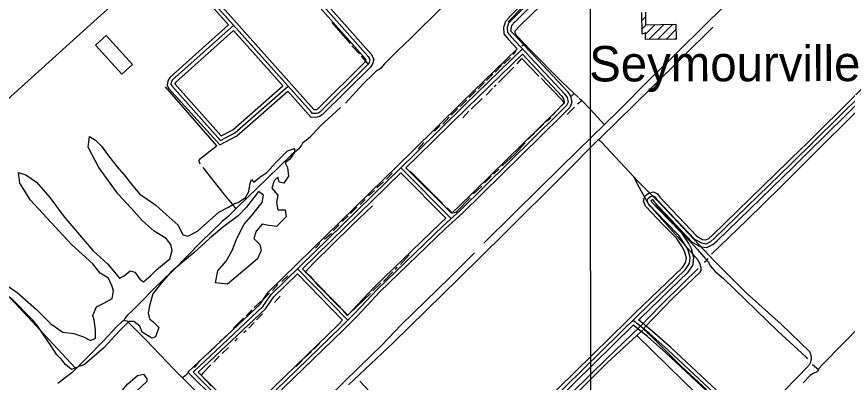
# Model space of a CAD drawing. Extents: x 3297772 to 3335630, y 634068 to 659439.
# Drawn here: x 3310052 to 3313452, y 643022 to 644520 of the extents above; entities that cross this region are included whole.
import ezdxf

# ---------------------------------------------------------------- set-up
doc = ezdxf.new("R2010")
doc.units = 0
for name, color, linetype in [('V-BLDG-OTLN', 7, 'Continuous'), ('V-DTCH-CNTR', 7, 'Continuous'), ('V-GRID-MAJR', 7, 'Continuous'), ('V-ROAD-CNTR', 7, 'Continuous'), ('V-SITE-VEGE', 7, 'Continuous'), ('V-TOPO-GNAM-IDEN', 7, 'Continuous'), ('V-TOPO-SHOR', 7, 'Continuous')]:
    doc.layers.add(name, color=color, linetype=linetype)

msp = doc.modelspace()

# ---------------------------------------------------------------- linework, layer by layer
at = {"layer": 'V-BLDG-OTLN'}
for p, q in [((3312610.9, 644503.7), (3312625.5, 644518.3)), ((3312611.9, 644469.4), (3312628.8, 644486.3)), ((3312626, 644448.1), (3312664.7, 644486.9)), ((3312638.6, 644425.4), (3312700.6, 644487.4)), ((3312674.4, 644425.9), (3312736.4, 644487.9)), ((3312710.3, 644426.4), (3312750.1, 644466.2)), ((3312746.1, 644426.9), (3312751, 644431.7))]:
    msp.add_line(p, q, dxfattribs=at)
msp.add_lwpolyline([(3312625.8, 644538.1), (3312625, 644486.4), (3312749.6, 644488.1), (3312751.1, 644427), (3312625.9, 644425.2), (3312626, 644453.5), (3312612.4, 644448.2), (3312609.9, 644537)], dxfattribs=at)
msp.add_lwpolyline([(3310374.9, 644402.9), (3310418.2, 644442), (3310525.3, 644323.4), (3310482, 644284.3)], close=True, dxfattribs=at)
at = {"layer": 'V-DTCH-CNTR'}
for points in [[(3311410.2, 643011.5), (3311593.2, 643183.4), (3311861, 643447.5), (3312048.1, 643631.6), (3312291.3, 643873), (3312433.7, 644015.9), (3312440.3, 644022.4), (3312650.7, 644229.2), (3312900.7, 644475.9)], [(3312433.7, 644015.9), (3312446.2, 644004.6), (3312577.5, 643864), (3312590.5, 643850), (3312689.2, 643750), (3312867.2, 643561.8), (3312906.2, 643519.4), (3313037, 643388.9), (3313181, 643259.9), (3313296.3, 643148.3), (3313297.8, 643145.4), (3313299.1, 643142.4), (3313300.3, 643139.3), (3313301.3, 643136.2), (3313302, 643133), (3313302.6, 643129.8), (3313303, 643126.5), (3313303.2, 643123.3), (3313303.2, 643120), (3313302.9, 643116.7), (3313302.5, 643113.5), (3313301.9, 643110.3), (3313301.1, 643107.1), (3313300.1, 643104), (3313298.9, 643100.9), (3313297.6, 643097.9), (3313296, 643095.1), (3313294.3, 643092.3), (3313292.4, 643089.6), (3313193.2, 642987.2)], [(3312624.7, 643235), (3312619.4, 643241.8), (3312622.1, 643248.6), (3312737, 643367.3), (3312849, 643474), (3312853.1, 643480.7), (3312853.2, 643490.1), (3312850.6, 643502.3), (3312841.4, 643522.7), (3312661.6, 643724.6), (3312647, 643741), (3312637.7, 643753.3), (3312602, 643815.8), (3312577.5, 643864)], [(3311878, 642498.2), (3311885, 642517), (3311891.9, 642530.4), (3311952, 642593.1), (3312187, 642822.5), (3312469.8, 643104), (3312589.9, 643214.7), (3312619.4, 643241.8)], [(3312589.9, 643214.7), (3312778, 643030.1), (3312990.2, 642823.7)], [(3312876.9, 642991.1), (3312772.2, 643087.8), (3312656.3, 643203.6), (3312624.7, 643235)]]:
    msp.add_lwpolyline(points, dxfattribs=at)
at = {"layer": 'V-GRID-MAJR'}
msp.add_spline([(3312404.5, 639457.2), (3312401.9, 642484.8), (3312396.6, 648546.2), (3312391.3, 654607.6), (3312388.7, 657641.3)], degree=3, dxfattribs=at)
at = {"layer": 'V-ROAD-CNTR'}
for points in [[(3315572.2, 647973.4), (3315184.1, 647587), (3314651, 647056.2), (3314360.3, 646769.6), (3313859.8, 646270.2), (3313523.1, 645939.8), (3313214.5, 645635.9), (3312835.3, 645263), (3312078.3, 644506.3)], [(3309326.4, 643570.3), (3309969, 644140.9), (3310396.4, 644525.1), (3310968, 645034.1), (3311417.2, 645433.8), (3312033, 645982.1), (3312324.2, 646235.2), (3312530.8, 646406.6), (3312939.4, 646738.7), (3313345.1, 647067.1), (3313626.7, 647296.1)], [(3312910.4, 645357.9), (3312824.7, 645273.6), (3312067.7, 644516.9)], [(3312766.4, 645172.9), (3312088.9, 644495.7)], [(3310924.3, 644995.6), (3311490.2, 644356.9), (3311494.3, 644349.1), (3311497.1, 644342.6), (3311494, 644332.1), (3311488, 644322.3), (3311292.3, 644129), (3311285.2, 644124.3), (3311279.4, 644123.2), (3311263.3, 644122.4), (3311257.2, 644129.1), (3310679.3, 644777)], [(3310913, 644985.6), (3311477.8, 644348.3), (3311480.7, 644342.7), (3311481.2, 644341.7), (3311480.1, 644338.3), (3311476.1, 644331.7), (3311282.8, 644140.7), (3311279.4, 644138.5), (3311277.6, 644138.1), (3311269.6, 644137.7), (3311268.4, 644139.1), (3310690.5, 644787)], [(3310935.5, 645005.5), (3311502.7, 644365.5), (3311507.9, 644355.6), (3311513, 644343.6), (3311507.8, 644326), (3311499.8, 644312.9), (3311301.7, 644117.3), (3311290.9, 644110.2), (3311281.2, 644108.3), (3311256.9, 644107.1), (3311246.1, 644119.1), (3311161.6, 644213.8)], [(3310919.4, 644485.3), (3310668.1, 644767)], [(3312078.3, 644506.3), (3312065.3, 644492.1), (3312058.9, 644473.3), (3312060.1, 644454.4), (3312075.2, 644437.1), (3312294.5, 644203.7), (3312304.2, 644188.5), (3312308.6, 644169.6), (3312302.5, 644155.7), (3312268.4, 644121), (3311866.4, 643726.4), (3311797.2, 643663.5), (3311527.6, 643403), (3311435.6, 643305.6), (3311377.8, 643247.2), (3310978.5, 642860.7), (3310773.7, 643063.9), (3311059.5, 643332.8), (3311093.2, 643381.6), (3311682.2, 643957.9), (3311886.1, 644158), (3312122, 644387.3)], [(3312067.2, 644516.4), (3312052.2, 644499.9), (3312043.8, 644475.3), (3312045.4, 644448.4), (3312064, 644427), (3312100.9, 644387.8)], [(3313271.4, 643986.9), (3313501.9, 644213.7), (3313720.9, 644439.5), (3313766.5, 644487.7), (3313793.2, 644514.8), (3313794.9, 644515.6)], [(3310919.4, 644485.3), (3310678.2, 644269.7), (3310670.2, 644256.3), (3310668, 644238.6), (3310673.9, 644227.3), (3310882.7, 643994.1)], [(3310940.6, 644484.1), (3310689.9, 644260.1), (3310684.7, 644251.3), (3310683.5, 644241.4), (3310686.4, 644235.9), (3310886.1, 644012.8)], [(3312089.4, 644496.2), (3312078.5, 644484.3), (3312074.1, 644471.2), (3312074.7, 644460.4), (3312086.3, 644447.2), (3312306.4, 644212.9), (3312318.2, 644194.4), (3312324.4, 644168.2), (3312315.2, 644147.1), (3312278.9, 644110.4), (3311876.7, 643715.5), (3311807.5, 643652.5), (3311538.3, 643392.4), (3311446.4, 643295.2), (3311388.3, 643236.5), (3310978.3, 642839.7), (3310752.1, 643064.2), (3311048.1, 643342.6), (3311081.7, 643391.3), (3311671.7, 643968.6), (3311875.6, 644168.7), (3312100.9, 644387.8)], [(3313289, 643962.2), (3313523.2, 644192.6), (3313742.5, 644418.8), (3313788.1, 644466.9), (3313798.3, 644477.2)], [(3310939.4, 644462.9), (3310701.6, 644250.4), (3310699.2, 644246.3), (3310698.9, 644244.3), (3310698.8, 644244.6), (3310889.5, 644031.4)], [(3311141.6, 644236.2), (3310939.4, 644462.9)], [(3311645.2, 643900.7), (3311692.7, 643947.2), (3311896.6, 644147.2), (3312121.5, 644365.9)], [(3312121.5, 644365.9), (3312282.6, 644194.4), (3312290.2, 644182.6), (3312292.9, 644171), (3312289.9, 644164.2), (3312257.8, 644131.6), (3311856.1, 643737.3), (3311830.9, 643714.3)], [(3310886.1, 644012.8), (3310944.8, 644043.4), (3311162.8, 644234.9)], [(3310889.5, 644031.4), (3310936.3, 644055.8), (3311141.6, 644236.2)], [(3310882.7, 643994.1), (3310953.4, 644030.9), (3311161.6, 644213.8)], [(3311923.4, 642637.5), (3312593.9, 643296), (3312788.3, 643482.5), (3312805.6, 643508.8), (3312808.2, 643532.8), (3312799.7, 643563.7), (3312789.7, 643583), (3312763.9, 643622.5), (3312707.3, 643679.5), (3312638.1, 643751.9), (3312632.9, 643765.3), (3312635.7, 643775.8), (3312645.3, 643783), (3312656.3, 643786.1), (3312664.3, 643782.4), (3312672.5, 643770.8), (3312826.4, 643608.1), (3312854.4, 643592.8), (3312873.9, 643590), (3312892.8, 643598.7), (3312908, 643612.3), (3313220, 643915.3), (3313512.5, 644203.2)], [(3312866.2, 643575.9), (3312876.2, 643574.5), (3312901.1, 643586), (3312918.2, 643601.4), (3313230.5, 643904.6), (3313289, 643962.2)], [(3312874.6, 643606.8), (3312884.5, 643611.4), (3312897.8, 643623.3), (3313209.5, 643926.1), (3313269.6, 643985.2)], [(3311623.9, 643900.9), (3311830.4, 643693.6)], [(3311645.2, 643900.7), (3311830.9, 643714.3)], [(3311222.3, 643486.9), (3311623.8, 643879.7)], [(3311623.8, 643879.7), (3311808.6, 643694.1)], [(3312792.2, 643524.9), (3312793, 643531.6), (3312785.7, 643558.2), (3312776.8, 643575.4), (3312752.1, 643613), (3312696.5, 643669), (3312625.1, 643743.7), (3312617.1, 643764.5), (3312622.6, 643784.8), (3312632.8, 643792.3)], [(3312632.8, 643792.3), (3312638.5, 643796.6), (3312657.5, 643802.1), (3312674.3, 643794.3), (3312684.1, 643780.3), (3312835.6, 643620.2), (3312859.3, 643607.3), (3312871.7, 643605.5), (3312874.6, 643606.8)], [(3312822.1, 643521.6), (3312823.4, 643534), (3312813.8, 643569.2), (3312802.7, 643590.6), (3312775.6, 643632), (3312718, 643689.9), (3312651, 643760), (3312648.6, 643766.2), (3312648.8, 643766.9), (3312650.2, 643767.9)], [(3312650.2, 643767.9), (3312652.1, 643769.3), (3312655, 643770.2), (3312654.4, 643770.5), (3312660.8, 643761.3), (3312817.1, 643596.1), (3312849.6, 643578.4), (3312865.6, 643576)], [(3311808.6, 643694.1), (3311787, 643674.4), (3311516.9, 643413.5), (3311424.8, 643316), (3311407, 643297.9)], [(3314409.1, 643584.7), (3314334, 643503.7), (3314238.1, 643409), (3314057.2, 643228.4), (3313877.2, 643046.1), (3313766.6, 642934), (3313697.8, 642865.3), (3313625.2, 642797.5), (3313560.2, 642734.5), (3313485.5, 642661.5), (3313398.1, 642577.4), (3313379.8, 642560.7), (3313367.5, 642554.8), (3313348.2, 642559.9), (3313282.5, 642622), (3313110.1, 642793.5), (3312917, 642989.4), (3312728.6, 643164.8), (3312653.3, 643232.5), (3312596.5, 643277.6)], [(3314418, 643572.2), (3314344.8, 643493.3), (3314248.7, 643398.4), (3314067.8, 643217.8), (3313887.8, 643035.5), (3313777.2, 642923.4), (3313708.3, 642854.5), (3313635.6, 642786.6), (3313570.7, 642723.8), (3313495.9, 642650.8), (3313408.3, 642566.5), (3313388.3, 642548.2), (3313369, 642538.9), (3313340.6, 642546.4), (3313272.1, 642611.3), (3313099.5, 642782.9), (3312906.6, 642978.6), (3312718.5, 643153.8), (3312643.6, 643221.1), (3312573.9, 643276.4), (3312574.1, 643271)], [(3312581.2, 643304.6), (3312583.5, 643306.8), (3312776.7, 643492.2), (3312791.1, 643514), (3312792.2, 643524.9)], [(3312596.5, 643277.6), (3312604.4, 643285.3), (3312799.8, 643472.9), (3312820.1, 643503.6), (3312822.1, 643521.6)], [(3311201.1, 643487.1), (3311406.9, 643276.6)], [(3311222.3, 643486.9), (3311407, 643297.9)], [(3311385.8, 643276.6), (3311367.3, 643257.8), (3310978.6, 642881.7), (3310795.3, 643063.6), (3311070.9, 643323), (3311104.7, 643371.9), (3311200.8, 643465.9)], [(3311200.8, 643465.9), (3311385.8, 643276.6)], [(3311873.9, 642614.3), (3311887.9, 642626.2), (3311913.2, 642648.5), (3312552.1, 643276)], [(3312552.1, 643276), (3312580.3, 643303.7)], [(3311891.2, 642589.6), (3311907.6, 642603.5), (3311933.6, 642626.5), (3312574.9, 643256.4)], [(3313112.4, 642747.5), (3313088.9, 642772.4), (3312896.1, 642967.9), (3312708.4, 643142.7), (3312633.9, 643209.6), (3312574.9, 643256.4)], [(3311455.9, 643027.4), (3311839.9, 642617.2)]]:
    msp.add_lwpolyline(points, dxfattribs=at)
at = {"layer": 'V-SITE-VEGE'}
for points in [[(3310373.9, 643203.2), (3310373.9, 643237.6), (3310369, 643277), (3310364.1, 643296.6), (3310378.9, 643331), (3310408.3, 643345.8), (3310442.7, 643365.4), (3310447.6, 643394.9), (3310442.7, 643414.6), (3310428, 643449), (3310393.6, 643468.7), (3310364.1, 643508), (3310275.7, 643586.7), (3310108.7, 643768.6), (3310064.5, 643837.4), (3310059.5, 643881.6), (3310089, 643871.8), (3310133.2, 643842.3), (3310187.3, 643778.4), (3310246.2, 643699.7), (3310364.1, 643562.1), (3310423.1, 643508), (3310452.5, 643473.6), (3310472.2, 643449), (3310491.8, 643458.8), (3310516.4, 643478.5), (3310536.1, 643473.6), (3310555.7, 643444.1), (3310570.4, 643434.3), (3310599.9, 643458.8), (3310624.5, 643483.4), (3310649, 643503.1), (3310678.5, 643527.7), (3310688.3, 643562.1), (3310683.4, 643586.7), (3310663.8, 643611.2), (3310614.6, 643640.7), (3310565.5, 643685), (3310521.3, 643734.1), (3310467.3, 643793.1), (3310388.7, 643901.3), (3310344.5, 643984.9), (3310349.4, 644029.1), (3310373.9, 644014.4), (3310398.5, 643989.8), (3310423.1, 643955.4), (3310462.4, 643906.2), (3310491.8, 643871.8), (3310526.2, 643827.5), (3310555.7, 643793.1), (3310619.6, 643748.9), (3310663.8, 643709.6), (3310712.9, 643665.3), (3310732.5, 643626), (3310752.2, 643621.1), (3310791.5, 643640.7), (3310879.9, 643719.4)], [(3310879.9, 643719.4), (3310919.2, 643739.1), (3310943.8, 643753.8), (3310958.5, 643758.7), (3310988, 643778.4), (3311002.7, 643803), (3311007.6, 643837.4), (3311012.6, 643852.1), (3311022.4, 643842.3), (3311046.9, 643862), (3311076.4, 643881.6), (3311110.8, 643920.9), (3311159.9, 643970.1), (3311189.4, 643979.9), (3311189.4, 643965.2), (3311169.8, 643935.7), (3311150.1, 643920.9), (3311159.9, 643901.3), (3311164.8, 643866.9), (3311145.2, 643837.4), (3311125.6, 643842.3), (3311120.6, 643862), (3311105.9, 643847.2), (3311096.1, 643817.7), (3311120.6, 643788.2), (3311115.7, 643758.7), (3311120.6, 643729.2), (3311150.1, 643729.2), (3311155, 643699.7), (3311115.7, 643660.4), (3311076.4, 643665.3), (3311056.8, 643670.2), (3311032.2, 643640.7), (3311022.4, 643611.2), (3311046.9, 643586.7), (3311051.9, 643562.1), (3311037.1, 643527.7), (3310968.3, 643468.7), (3310914.3, 643424.4), (3310865.2, 643429.3), (3310875, 643478.5), (3310909.4, 643517.8), (3310934, 643562.1), (3310953.6, 643611.2), (3310983.1, 643670.2), (3311012.6, 643704.6), (3311056.8, 643758.7), (3311061.7, 643788.2), (3311042, 643803), (3310992.9, 643739.1), (3310958.5, 643704.6), (3310899.6, 643660.4), (3310840.6, 643611.2), (3310776.8, 643552.3), (3310722.7, 643508), (3310683.4, 643473.6), (3310644.1, 643429.3), (3310609.7, 643385.1), (3310595, 643335.9), (3310590.1, 643306.5), (3310595, 643281.9), (3310609.7, 643272), (3310634.3, 643247.5), (3310619.6, 643208.1), (3310604.8, 643203.2), (3310565.5, 643227.8), (3310555.7, 643252.4), (3310531.1, 643272), (3310511.5, 643272), (3310472.2, 643232.7), (3310408.3, 643163.9), (3310329.7, 643095.1), (3310275.7, 643075.4), (3310251.1, 643095.1), (3310236.4, 643114.7), (3310216.7, 643134.4), (3310192.2, 643173.7), (3310167.6, 643208.1), (3310138.1, 643252.4), (3310118.5, 643277), (3310025.2, 643370.4)], [(3310010.4, 643419.5), (3310054.6, 643390), (3310133.2, 643321.2), (3310192.2, 643262.2), (3310241.3, 643227.8), (3310285.5, 643222.9), (3310324.8, 643208.1), (3310354.3, 643193.4), (3310373.9, 643203.2)]]:
    msp.add_lwpolyline(points, dxfattribs=at)
msp.add_lwpolyline([(3310506.6, 643016.4), (3310545.9, 643050.8), (3310570.4, 643055.7), (3310585.2, 643036.1), (3310585.2, 643026.2), (3310521.3, 642967.2), (3310482, 642932.8), (3310457.5, 642898.4), (3310437.8, 642923), (3310452.5, 642952.5)], close=True, dxfattribs=at)
at = {"layer": 'V-TOPO-SHOR'}
for p, q in [((3312064, 644497.6), (3312126.8, 644562.2)), ((3311342.2, 644496), (3311416.3, 644409.9)), ((3311424.2, 644399.5), (3311454.5, 644366.5)), ((3312119.6, 644400.4), (3312129.6, 644408.7)), ((3312084.4, 644364.8), (3312094.5, 644376.3)), ((3311461.7, 644357.6), (3311488, 644327.9)), ((3312046.3, 644326.2), (3312072.9, 644352.5)), ((3312010.1, 644292.8), (3312036.7, 644319.1)), ((3312023.5, 644249.4), (3312086.3, 644313.2)), ((3311974.7, 644258.5), (3312000.4, 644284)), ((3312198.3, 644267.8), (3312253.3, 644210.7)), ((3311940.1, 644223.4), (3311966.6, 644250.5)), ((3312007.4, 644232.7), (3312013.9, 644240.7)), ((3311903.8, 644188.3), (3311931.2, 644216.2)), ((3311972.8, 644197.6), (3311999.4, 644224.7)), ((3312254.9, 644208.3), (3312294.1, 644166.2)), ((3312322.1, 644194.3), (3312333.2, 644204.9)), ((3311865.2, 644150), (3311894.2, 644179.5)), ((3311912.4, 644141), (3311956.7, 644184)), ((3312282.7, 644155.3), (3312294.1, 644166.2)), ((3312347.6, 644163), (3312364.5, 644175.8)), ((3311829.8, 644115.7), (3311857.2, 644143.7)), ((3311877.8, 644105.1), (3311902.8, 644133)), ((3312245.6, 644116.2), (3312255.3, 644126.5)), ((3312304.9, 644118.3), (3312335.5, 644148.6)), ((3311796, 644079.8), (3311821.7, 644107.8)), ((3312216.6, 644088.3), (3312237.6, 644105.8)), ((3311761.8, 644050.5), (3311784.8, 644073.7)), ((3312178.6, 644050.8), (3312208.3, 644079.1)), ((3312145.1, 644017.4), (3312171, 644042.6)), ((3311695.3, 643978.2), (3311717.7, 644004.8)), ((3311661.9, 643887.2), (3311796.2, 643753.1)), ((3312003.3, 643874.1), (3312025.7, 643895.3)), ((3311588.6, 643878), (3311565.5, 643854.2)), ((3311967, 643839.4), (3311994.2, 643866)), ((3311552.9, 643843.3), (3311526.4, 643818)), ((3311920.9, 643793.7), (3311955.1, 643825.7)), ((3311515.9, 643807.8), (3311491.5, 643785.3)), ((3310289.3, 643083.6), (3309662.8, 643758.6)), ((3311477.5, 643770.3), (3311457.3, 643749.9)), ((3311444.7, 643739), (3311417.5, 643713.1)), ((3311408.4, 643704.2), (3311384.7, 643681)), ((3311371.4, 643666.7), (3311347.6, 643642.2)), ((3311340.6, 643631.2), (3311312, 643606.7)), ((3311293.2, 643590.4), (3311275, 643571.9)), ((3311658.6, 643543.7), (3311622.3, 643504.8)), ((3312876.1, 643521.6), (3312866.6, 643512.3)), ((3312880.1, 643529.6), (3312876.1, 643521.7)), ((3311608.3, 643493.3), (3311601.3, 643484.4)), ((3311161.9, 643458.7), (3311136.8, 643434.9)), ((3311591.5, 643474.1), (3311553.1, 643434.6)), ((3311121.4, 643423.3), (3311098.4, 643398.8)), ((3311542, 643428.5), (3311509.9, 643396.4)), ((3311087.2, 643387.9), (3311063.5, 643364.7)), ((3311050.9, 643353.8), (3311024.4, 643328.6)), ((3311130.6, 643375), (3311107.5, 643349.8)), ((3311016, 643319.7), (3310990.8, 643295.2)), ((3311405.2, 643296.3), (3311387.5, 643316.5)), ((3310980.4, 643285), (3310938.5, 643243.4)), ((3311058, 643303.4), (3311033.5, 643278.9)), ((3311023.7, 643267.3), (3311002, 643244.1)), ((3310907.7, 643212), (3310882.6, 643187.4)), ((3310990.9, 643233.2), (3310981.1, 643225)), ((3310953.9, 643201.2), (3310944.1, 643190.9)), ((3311293.2, 643182.6), (3311267.4, 643158.8)), ((3310863, 643167), (3310834.4, 643140.4)), ((3310918.3, 643164.3), (3310893.1, 643139.8)), ((3311258.3, 643149.2), (3311228.3, 643121.3)), ((3310799.5, 643109.8), (3310777.8, 643083.1)), ((3310881.3, 643129.6), (3310858.2, 643105)), ((3311219.9, 643112.4), (3311195.5, 643087.2)), ((3313308.9, 643095.6), (3313333.5, 643075.5))]:
    msp.add_line(p, q, dxfattribs=at)
for points in [[(3312769.8, 645516.6), (3312687.6, 645439.8), (3312588, 645342.9), (3312423.2, 645177.9), (3312290.2, 645047), (3312137.4, 644894.8), (3311989.8, 644755.4), (3311900.5, 644662.7), (3311797.5, 644562.4), (3311663.7, 644429.8), (3311612.3, 644381.1)], [(3313563.4, 645163.4), (3313488.7, 645086), (3313366.6, 644971.2), (3313211.1, 644818.9), (3313081.1, 644691), (3312887.9, 644503.9), (3312735.3, 644353)], [(3312337.3, 644698.2), (3312237.9, 644605.8), (3312115.8, 644485.7), (3312091.2, 644460.5), (3312090.3, 644457.9), (3312090.3, 644453.5), (3312096.4, 644443.9), (3312129.6, 644408.7), (3312152.1, 644385), (3312283.4, 644252.4), (3312333.2, 644204.9), (3312350.9, 644188.6)], [(3311612.3, 644381.1), (3311557.9, 644326.7), (3311541.6, 644308.6), (3311535.5, 644303.3), (3311527.5, 644298.3), (3311520.8, 644293.6), (3311511.9, 644285.2), (3311470.2, 644244.2), (3311397.2, 644165.8)], [(3312735.3, 644353), (3312646.1, 644265.7), (3312513.2, 644132.5), (3312349, 643971.9), (3312195.3, 643821.9), (3311965.1, 643593.1), (3311964.2, 643592.2)], [(3312100.8, 644326.8), (3312119.6, 644348.4), (3312189.5, 644275.1)], [(3310659.4, 644231.8), (3310869.6, 643990.7), (3310868.1, 643987.9), (3310799.7, 643934.8), (3310795.5, 643928.6), (3310798.2, 643924.4), (3310801.6, 643917.5)], [(3313606.4, 644247.1), (3313330.9, 643974), (3313180, 643823.9), (3313040, 643686.3), (3312895.2, 643546.5)], [(3312354.1, 644186.2), (3312364.5, 644175.8), (3312400.9, 644139), (3312458, 644076.2)], [(3311376.6, 644147.6), (3311342.5, 644116.4), (3311296.4, 644073.3), (3311262.8, 644036.7), (3311251.2, 644024.5), (3311234, 644011.1), (3311221.8, 644001.1), (3311217.3, 643993.2), (3311206.4, 643978.5), (3311175.1, 643951.7), (3311078.1, 643857.6), (3310955.8, 643739.2), (3310949.2, 643732.6), (3310917.7, 643701.4), (3310892.5, 643680.2), (3310806.4, 643597.4), (3310693.3, 643481.3), (3310683.7, 643472), (3310676, 643464.5), (3310663.5, 643454.5), (3310652.3, 643443.9), (3310613.6, 643404.5), (3310561.1, 643351.6), (3310524.9, 643315.1), (3310503.5, 643295.7), (3310494.1, 643283.2), (3310490.8, 643274.9)], [(3312038.2, 643908.9), (3312092, 643957.3), (3312133.2, 644003)], [(3310813.8, 643902.1), (3310900.4, 643792.5), (3310934.5, 643751.9), (3310949.2, 643732.6)], [(3314123.8, 643872), (3314095.2, 643842.4), (3314035.6, 643781.8), (3314028.5, 643767.3), (3314024.9, 643763.9), (3314019.8, 643761.7), (3314011.9, 643755.2), (3314005.5, 643749.5), (3313961, 643708), (3313849.6, 643599.9), (3313778.2, 643527.7), (3313677, 643422.9), (3313599.2, 643346), (3313503.8, 643252.3), (3313436.2, 643182.2), (3313348.7, 643093.4), (3313335.9, 643080.3), (3313333.5, 643075.5), (3313333.3, 643075.2), (3313329.5, 643068), (3313325, 643064), (3313309.4, 643056.5), (3313299.5, 643050), (3313271.3, 643020.9)], [(3311813.3, 643736.3), (3311832.4, 643718.2), (3311835.1, 643716.7), (3311836.5, 643716), (3311848.3, 643719.3), (3311850.3, 643719.3), (3311907.6, 643778)], [(3312668.4, 643750.6), (3312837, 643567.7), (3312872, 643526.7), (3312876.1, 643521.7), (3312876.1, 643521.6), (3312881.4, 643515), (3312891.9, 643497.4), (3312909.4, 643477.9), (3312944.6, 643447.5), (3313167.4, 643231.6), (3313281.5, 643126.5), (3313287.8, 643117.9)], [(3311508.4, 643744.5), (3311425.3, 643665.5), (3311266.8, 643510), (3311232.5, 643473.2)], [(3311925.2, 643552.9), (3311824.9, 643452.1), (3311625.4, 643257.4), (3311546.9, 643174.2), (3311451.5, 643082), (3311329.3, 642963.2)], [(3312841.2, 643487.7), (3312781, 643429.6), (3312688.6, 643338.8), (3312603.1, 643251.1), (3312467.2, 643119.6), (3312325.2, 642981.4), (3312192, 642850.1), (3312067.2, 642724.4), (3311952.6, 642614), (3311852.2, 642515.8)], [(3311375.9, 643327), (3311288.6, 643416.4), (3311256.6, 643452.6), (3311232.5, 643473.2)], [(3311499.4, 643386.2), (3311414.2, 643303.7), (3311405.2, 643296.3)], [(3310833.6, 642937.6), (3310731.2, 643040.3), (3310696.3, 643075.2), (3310578.8, 643197.2), (3310504.1, 643272.4), (3310497.5, 643274.4), (3310491.5, 643275.1), (3310490.8, 643274.9), (3310486.1, 643273.3), (3310481.7, 643270.5), (3310462.1, 643251.1), (3310408.6, 643193.5), (3310337.8, 643120.7), (3310277.9, 643061.6), (3310249.9, 643041.4), (3310230.7, 643025.1), (3310220.8, 643017.4)], [(3310847, 643094.1), (3310813.5, 643059.3), (3310807.2, 643051.8), (3310849.4, 643006.4)], [(3310758.3, 643066.1), (3310741.5, 643049), (3310731.2, 643040.3)]]:
    msp.add_lwpolyline(points, dxfattribs=at)

# ---------------------------------------------------------------- texts
at = {"layer": 'V-TOPO-GNAM-IDEN'}
msp.add_text('Seymourville', height=145, rotation=0.0734, dxfattribs=at).set_placement((3312395, 644254.1))

doc.saveas('drawing.dxf')
